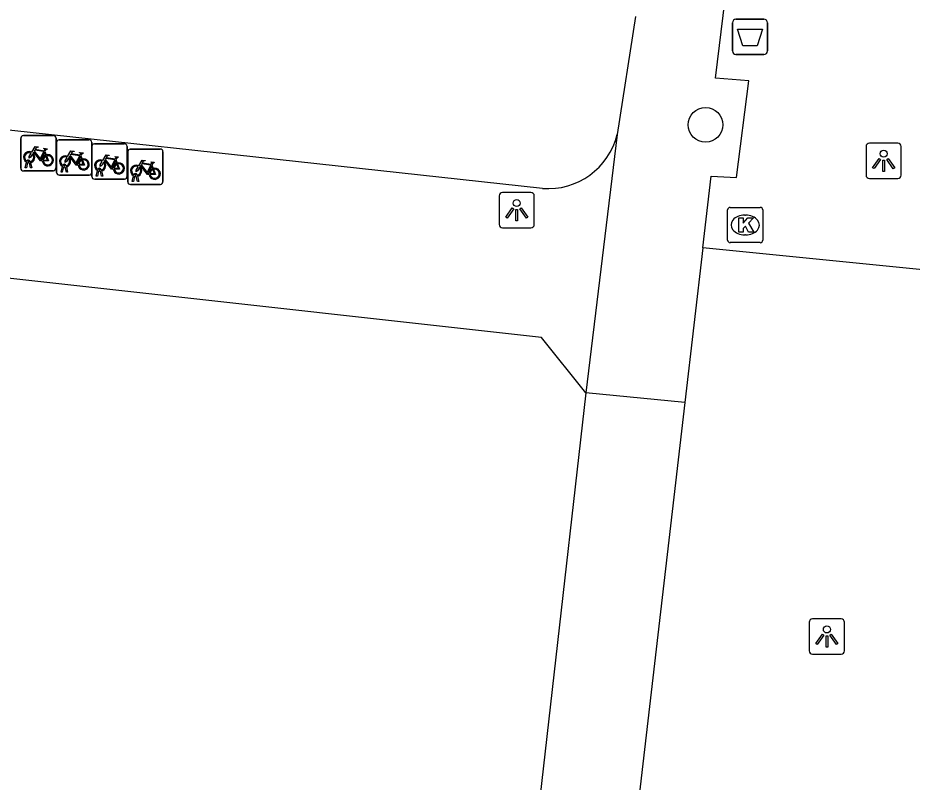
# Model space of a CAD drawing. Extents: x 162026 to 163499, y 387297 to 388169.
# Drawn here: x 162336.96 to 162362.29, y 387605.84 to 387627.49 of the extents above; entities that cross this region are included whole.
import ezdxf

# ---------------------------------------------------------------- set-up
doc = ezdxf.new("R2010")
doc.units = 0
for name, color, linetype in [('IMGEO_Afvalbak', 7, 'Continuous'), ('IMGEO_Boom', 7, 'Continuous'), ('IMGEO_Fietsenrek', 7, 'Continuous'), ('IMGEO_Kolk', 7, 'Continuous'), ('IMGEO_Lichtpunt', 7, 'Continuous'), ('IMGEO_Pand', 7, 'Continuous'), ('IMGEO_Voetpad_open', 7, 'Continuous')]:
    doc.layers.add(name, color=color, linetype=linetype)

msp = doc.modelspace()

# ---------------------------------------------------------------- linework, layer by layer
at = {"layer": 'IMGEO_Afvalbak'}
for p, q in [((162357.202, 387626.551), (162357.202, 387627.351)), ((162357.202, 387627.351), (162357.202, 387626.551)), ((162357.302, 387627.451), (162358.092, 387627.451)), ((162358.092, 387627.451), (162357.302, 387627.451)), ((162358.192, 387627.351), (162358.192, 387626.551)), ((162358.192, 387626.551), (162358.192, 387627.351)), ((162358.092, 387626.451), (162357.302, 387626.451)), ((162357.302, 387626.451), (162358.092, 387626.451))]:
    msp.add_line(p, q, dxfattribs=at)
msp.add_lwpolyline([(162357.345, 387627.165), (162358.049, 387627.165), (162357.9, 387626.695), (162357.494, 387626.695), (162357.345, 387627.165)], dxfattribs=at)
for centre, start, end in [((162357.302, 387627.351), 90, 180), ((162357.302, 387627.351), 90, 180), ((162358.092, 387627.351), 0, 90), ((162358.092, 387627.351), 360, 90), ((162357.302, 387626.551), 180, 270), ((162357.302, 387626.551), 180, 270), ((162358.092, 387626.551), 270, 0), ((162358.092, 387626.551), 270, 0)]:
    msp.add_arc(centre, 0.1, start, end, dxfattribs=at)
at = {"layer": 'IMGEO_Boom'}
msp.add_circle((162356.44, 387624.459), 0.489, dxfattribs=at)
at = {"layer": 'IMGEO_Fietsenrek'}
for p, q in [((162337.041, 387623.231), (162337.041, 387624.072)), ((162337.041, 387624.072), (162337.041, 387623.231)), ((162337.116, 387624.156), (162337.957, 387624.156)), ((162337.957, 387624.156), (162337.116, 387624.156)), ((162338.041, 387624.081), (162338.041, 387623.24)), ((162338.041, 387623.24), (162338.041, 387624.081)), ((162338.132, 387624.037), (162338.973, 387624.037)), ((162338.973, 387624.037), (162338.132, 387624.037)), ((162339.057, 387623.962), (162339.057, 387623.121)), ((162339.057, 387623.121), (162339.057, 387623.962)), ((162337.728, 387623.705), (162337.764, 387623.61)), ((162338.057, 387623.112), (162338.057, 387623.953)), ((162338.057, 387623.953), (162338.057, 387623.112)), ((162339.053, 387622.999), (162339.053, 387623.84)), ((162339.053, 387623.84), (162339.053, 387622.999)), ((162339.128, 387623.924), (162339.969, 387623.924)), ((162339.969, 387623.924), (162339.128, 387623.924)), ((162340.053, 387623.849), (162340.053, 387623.008)), ((162340.053, 387623.008), (162340.053, 387623.849)), ((162340.146, 387623.773), (162340.987, 387623.773)), ((162340.987, 387623.773), (162340.146, 387623.773)), ((162338.744, 387623.586), (162338.78, 387623.491)), ((162339.74, 387623.473), (162339.776, 387623.378)), ((162340.071, 387622.848), (162340.071, 387623.689)), ((162340.071, 387623.689), (162340.071, 387622.848)), ((162341.071, 387623.698), (162341.071, 387622.857)), ((162341.071, 387622.857), (162341.071, 387623.698)), ((162337.168, 387623.24), (162337.207, 387623.4)), ((162337.202, 387623.24), (162337.168, 387623.24)), ((162337.237, 387623.388), (162337.202, 387623.24)), ((162337.279, 387623.412), (162337.278, 387623.416)), ((162337.32, 387623.24), (162337.286, 387623.382)), ((162337.31, 387623.423), (162337.311, 387623.416)), ((162337.318, 387623.386), (162337.353, 387623.24)), ((162337.353, 387623.24), (162337.32, 387623.24)), ((162338.184, 387623.121), (162338.223, 387623.281)), ((162338.253, 387623.269), (162338.218, 387623.121)), ((162338.295, 387623.293), (162338.294, 387623.297)), ((162338.336, 387623.121), (162338.302, 387623.263)), ((162338.326, 387623.304), (162338.327, 387623.297)), ((162338.334, 387623.267), (162338.369, 387623.121)), ((162340.758, 387623.322), (162340.794, 387623.227)), ((162337.966, 387623.156), (162337.125, 387623.156)), ((162337.125, 387623.156), (162337.966, 387623.156)), ((162338.982, 387623.037), (162338.141, 387623.037)), ((162338.141, 387623.037), (162338.982, 387623.037)), ((162338.218, 387623.121), (162338.184, 387623.121)), ((162338.369, 387623.121), (162338.336, 387623.121)), ((162339.18, 387623.008), (162339.219, 387623.168)), ((162339.214, 387623.008), (162339.18, 387623.008)), ((162339.249, 387623.156), (162339.214, 387623.008)), ((162339.291, 387623.18), (162339.29, 387623.184)), ((162339.332, 387623.008), (162339.298, 387623.15)), ((162339.322, 387623.191), (162339.323, 387623.184)), ((162339.33, 387623.154), (162339.365, 387623.008)), ((162339.365, 387623.008), (162339.332, 387623.008)), ((162340.198, 387622.857), (162340.237, 387623.017)), ((162340.267, 387623.005), (162340.232, 387622.857)), ((162340.309, 387623.029), (162340.308, 387623.033)), ((162340.35, 387622.857), (162340.316, 387622.999)), ((162340.34, 387623.04), (162340.341, 387623.033)), ((162340.348, 387623.003), (162340.383, 387622.857)), ((162339.978, 387622.924), (162339.137, 387622.924)), ((162339.137, 387622.924), (162339.978, 387622.924)), ((162340.996, 387622.773), (162340.155, 387622.773)), ((162340.155, 387622.773), (162340.996, 387622.773)), ((162340.232, 387622.857), (162340.198, 387622.857)), ((162340.383, 387622.857), (162340.35, 387622.857))]:
    msp.add_line(p, q, dxfattribs=at)
for points in [[(162337.354, 387623.682), (162337.449, 387623.846), (162337.535, 387623.832), (162337.537, 387623.823), (162337.481, 387623.812), (162337.454, 387623.767), (162337.71, 387623.726)], [(162337.697, 387623.701), (162337.44, 387623.742), (162337.423, 387623.713), (162337.59, 387623.493), (162337.697, 387623.701)], [(162337.71, 387623.726), (162337.735, 387623.775), (162337.729, 387623.779), (162337.706, 387623.783), (162337.694, 387623.79), (162337.693, 387623.793), (162337.695, 387623.798), (162337.79, 387623.783), (162337.792, 387623.773), (162337.782, 387623.76), (162337.77, 387623.754), (162337.756, 387623.76), (162337.728, 387623.705)], [(162338.37, 387623.563), (162338.465, 387623.727), (162338.551, 387623.713), (162338.553, 387623.704), (162338.497, 387623.693), (162338.47, 387623.648), (162338.726, 387623.607)], [(162337.375, 387623.63), (162337.323, 387623.54), (162337.283, 387623.515), (162337.284, 387623.562), (162337.339, 387623.656)], [(162337.65, 387623.438), (162337.6, 387623.438), (162337.409, 387623.689), (162337.39, 387623.657)], [(162337.745, 387623.603), (162337.715, 387623.68), (162337.606, 387623.462), (162337.649, 387623.462)], [(162337.679, 387623.462), (162337.799, 387623.461), (162337.755, 387623.575)], [(162337.775, 387623.582), (162337.83, 387623.437), (162337.68, 387623.437)], [(162338.391, 387623.511), (162338.339, 387623.421), (162338.299, 387623.396), (162338.3, 387623.443), (162338.355, 387623.537)], [(162338.666, 387623.319), (162338.616, 387623.319), (162338.425, 387623.57), (162338.406, 387623.538)], [(162338.713, 387623.582), (162338.456, 387623.623), (162338.439, 387623.594), (162338.606, 387623.374), (162338.713, 387623.582)], [(162338.761, 387623.484), (162338.731, 387623.561), (162338.622, 387623.343), (162338.665, 387623.343)], [(162338.695, 387623.343), (162338.815, 387623.342), (162338.771, 387623.456)], [(162338.791, 387623.463), (162338.846, 387623.318), (162338.696, 387623.318)], [(162338.726, 387623.607), (162338.751, 387623.656), (162338.745, 387623.66), (162338.722, 387623.664), (162338.71, 387623.671), (162338.709, 387623.674), (162338.711, 387623.679), (162338.806, 387623.664), (162338.808, 387623.654), (162338.798, 387623.641), (162338.786, 387623.635), (162338.772, 387623.641), (162338.744, 387623.586)], [(162339.366, 387623.45), (162339.461, 387623.614), (162339.547, 387623.6), (162339.549, 387623.591), (162339.493, 387623.58), (162339.466, 387623.535), (162339.722, 387623.494)], [(162339.662, 387623.206), (162339.612, 387623.206), (162339.421, 387623.457), (162339.402, 387623.425)], [(162339.709, 387623.469), (162339.452, 387623.51), (162339.435, 387623.481), (162339.602, 387623.261), (162339.709, 387623.469)], [(162339.722, 387623.494), (162339.747, 387623.543), (162339.741, 387623.547), (162339.718, 387623.551), (162339.706, 387623.558), (162339.705, 387623.561), (162339.707, 387623.566), (162339.802, 387623.551), (162339.804, 387623.541), (162339.794, 387623.528), (162339.782, 387623.522), (162339.768, 387623.528), (162339.74, 387623.473)], [(162340.384, 387623.299), (162340.479, 387623.463), (162340.565, 387623.449), (162340.567, 387623.44), (162340.511, 387623.429), (162340.484, 387623.384), (162340.74, 387623.343)], [(162339.387, 387623.398), (162339.335, 387623.308), (162339.295, 387623.283), (162339.296, 387623.33), (162339.351, 387623.424)], [(162339.757, 387623.371), (162339.727, 387623.448), (162339.618, 387623.23), (162339.661, 387623.23)], [(162339.691, 387623.23), (162339.811, 387623.229), (162339.767, 387623.343)], [(162339.787, 387623.35), (162339.842, 387623.205), (162339.692, 387623.205)], [(162340.405, 387623.247), (162340.353, 387623.157), (162340.313, 387623.132), (162340.314, 387623.179), (162340.369, 387623.273)], [(162340.68, 387623.055), (162340.63, 387623.055), (162340.439, 387623.306), (162340.42, 387623.274)], [(162340.727, 387623.318), (162340.47, 387623.359), (162340.453, 387623.33), (162340.62, 387623.11), (162340.727, 387623.318)], [(162340.775, 387623.22), (162340.745, 387623.297), (162340.636, 387623.079), (162340.679, 387623.079)], [(162340.805, 387623.199), (162340.86, 387623.054), (162340.71, 387623.054)], [(162340.74, 387623.343), (162340.765, 387623.392), (162340.759, 387623.396), (162340.736, 387623.4), (162340.724, 387623.407), (162340.723, 387623.41), (162340.725, 387623.415), (162340.82, 387623.4), (162340.822, 387623.39), (162340.812, 387623.377), (162340.8, 387623.371), (162340.786, 387623.377), (162340.758, 387623.322)], [(162340.709, 387623.079), (162340.829, 387623.078), (162340.785, 387623.192)]]:
    msp.add_lwpolyline(points, dxfattribs=at)
for centre, radius, start, end in [((162337.119, 387624.078), 0.0779, 92.4484, 184.2845), ((162337.119, 387624.078), 0.0779, 92.4484, 184.2845), ((162337.963, 387624.078), 0.0779, 2.4484, 94.2845), ((162337.963, 387624.078), 0.0779, 2.4484, 94.2845), ((162338.135, 387623.959), 0.0779, 92.4484, 184.2845), ((162338.135, 387623.959), 0.0779, 92.4484, 184.2845), ((162338.979, 387623.959), 0.0779, 2.4484, 94.2845), ((162338.979, 387623.959), 0.0779, 2.4484, 94.2845), ((162339.131, 387623.846), 0.0779, 92.4484, 184.2845), ((162339.131, 387623.846), 0.0779, 92.4484, 184.2845), ((162339.975, 387623.846), 0.0779, 2.4484, 94.2845), ((162339.975, 387623.846), 0.0779, 2.4484, 94.2845), ((162340.149, 387623.695), 0.0779, 92.4484, 184.2845), ((162340.149, 387623.695), 0.0779, 92.4484, 184.2845), ((162340.993, 387623.695), 0.0779, 2.4484, 94.2845), ((162340.993, 387623.695), 0.0779, 2.4484, 94.2845), ((162337.281, 387623.541), 0.159, 62.6766, 242.1369), ((162337.281, 387623.541), 0.129, 63.3192, 238.903), ((162337.261, 387623.412), 0.0499, 12.8025, 158.6934), ((162337.281, 387623.541), 0.129, 283.6043, 43.4302), ((162337.281, 387623.541), 0.159, 283.5766, 46.6042), ((162337.808, 387623.457), 0.159, 113.3408, 178.3217), ((162337.808, 387623.457), 0.159, 187.0065, 105.7708), ((162337.808, 387623.457), 0.129, 113.923, 177.9556), ((162337.808, 387623.457), 0.129, 188.6715, 104.5883), ((162338.297, 387623.422), 0.159, 62.6766, 242.1369), ((162338.297, 387623.422), 0.129, 63.3192, 238.903), ((162338.297, 387623.422), 0.129, 283.6043, 43.4302), ((162338.297, 387623.422), 0.159, 283.5766, 46.6042), ((162338.824, 387623.338), 0.159, 113.3408, 178.3217), ((162338.824, 387623.338), 0.159, 187.0065, 105.7708), ((162338.824, 387623.338), 0.129, 113.923, 177.9556), ((162338.824, 387623.338), 0.129, 188.6715, 104.5883), ((162339.293, 387623.309), 0.159, 62.6766, 242.1369), ((162337.119, 387623.234), 0.0779, 182.4484, 274.2845), ((162337.119, 387623.234), 0.0779, 182.4484, 274.2845), ((162337.281, 387623.541), 0.159, 253.9967, 271.7867), ((162337.261, 387623.412), 0.0174, 12.8025, 163.4502), ((162337.281, 387623.541), 0.129, 253.415, 269.0204), ((162337.963, 387623.234), 0.0779, 272.4484, 4.2845), ((162337.963, 387623.234), 0.0779, 272.4484, 4.2845), ((162338.277, 387623.293), 0.0499, 12.8025, 158.6934), ((162338.297, 387623.422), 0.159, 253.9967, 271.7867), ((162338.277, 387623.293), 0.0174, 12.8025, 163.4502), ((162338.297, 387623.422), 0.129, 253.415, 269.0204), ((162339.293, 387623.309), 0.129, 63.3192, 238.903), ((162339.273, 387623.18), 0.0499, 12.8025, 158.6934), ((162339.273, 387623.18), 0.0174, 12.8025, 163.4502), ((162339.293, 387623.309), 0.129, 283.6043, 43.4302), ((162339.293, 387623.309), 0.159, 283.5766, 46.6042), ((162339.82, 387623.225), 0.159, 113.3408, 178.3217), ((162339.82, 387623.225), 0.159, 187.0065, 105.7708), ((162339.82, 387623.225), 0.129, 113.923, 177.9556), ((162339.82, 387623.225), 0.129, 188.6715, 104.5883), ((162340.311, 387623.158), 0.159, 62.6766, 242.1369), ((162340.311, 387623.158), 0.129, 63.3192, 238.903), ((162340.311, 387623.158), 0.129, 283.6043, 43.4302), ((162340.311, 387623.158), 0.159, 283.5766, 46.6042), ((162340.838, 387623.074), 0.159, 113.3408, 178.3217), ((162340.838, 387623.074), 0.159, 187.0065, 105.7708), ((162340.838, 387623.074), 0.129, 188.6715, 104.5883), ((162338.135, 387623.115), 0.0779, 182.4484, 274.2845), ((162338.135, 387623.115), 0.0779, 182.4484, 274.2845), ((162338.979, 387623.115), 0.0779, 272.4484, 4.2845), ((162338.979, 387623.115), 0.0779, 272.4484, 4.2845), ((162339.131, 387623.002), 0.0779, 182.4484, 274.2845), ((162339.131, 387623.002), 0.0779, 182.4484, 274.2845), ((162339.293, 387623.309), 0.159, 253.9967, 271.7867), ((162339.293, 387623.309), 0.129, 253.415, 269.0204), ((162339.975, 387623.002), 0.0779, 272.4484, 4.2845), ((162339.975, 387623.002), 0.0779, 272.4484, 4.2845), ((162340.291, 387623.029), 0.0499, 12.8025, 158.6934), ((162340.311, 387623.158), 0.159, 253.9967, 271.7867), ((162340.291, 387623.029), 0.0174, 12.8025, 163.4502), ((162340.311, 387623.158), 0.129, 253.415, 269.0204), ((162340.838, 387623.074), 0.129, 113.923, 177.9556), ((162340.149, 387622.851), 0.0779, 182.4484, 274.2845), ((162340.149, 387622.851), 0.0779, 182.4484, 274.2845), ((162340.993, 387622.851), 0.0779, 272.4484, 4.2845), ((162340.993, 387622.851), 0.0779, 272.4484, 4.2845)]:
    msp.add_arc(centre, radius, start, end, dxfattribs=at)
at = {"layer": 'IMGEO_Kolk'}
for p, q in [((162357.063, 387621.196), (162357.063, 387622.048)), ((162357.138, 387622.122), (162357.99, 387622.122)), ((162358.064, 387622.048), (162358.064, 387621.196)), ((162357.551, 387621.902), (162357.576, 387621.902)), ((162357.574, 387621.342), (162357.549, 387621.342)), ((162357.99, 387621.122), (162357.138, 387621.122))]:
    msp.add_line(p, q, dxfattribs=at)
for points in [[(162357.063, 387621.196), (162357.063, 387622.048)], [(162357.138, 387622.122), (162357.99, 387622.122)], [(162358.064, 387622.048), (162358.064, 387621.196)], [(162357.384, 387621.822), (162357.507, 387621.822), (162357.507, 387621.671), (162357.637, 387621.822), (162357.801, 387621.822), (162357.655, 387621.671), (162357.808, 387621.422), (162357.656, 387621.422), (162357.571, 387621.586), (162357.507, 387621.519), (162357.507, 387621.422), (162357.384, 387621.422), (162357.384, 387621.822)], [(162357.99, 387621.122), (162357.138, 387621.122)]]:
    msp.add_lwpolyline(points, dxfattribs=at)
for centre, start, end in [((162357.14, 387622.046), 91.552, 178.448), ((162357.14, 387622.046), 91.552, 178.448), ((162357.988, 387622.046), 1.552, 88.448), ((162357.988, 387622.046), 1.552, 88.448), ((162357.14, 387621.198), 181.552, 268.448), ((162357.14, 387621.198), 181.552, 268.448), ((162357.988, 387621.198), 271.552, 358.448), ((162357.988, 387621.198), 271.552, 358.448)]:
    msp.add_arc(centre, 0.0765, start, end, dxfattribs=at)
for centre, major_axis, ratio, start_param, end_param in [((162357.55, 387621.622), (-0.387, 0.002), 0.722429, 4.712389, 7.853982), ((162357.575, 387621.622), (-0.39, 0.002), 0.717154, 1.570796, 4.712389)]:
    msp.add_ellipse(centre, major_axis=major_axis, ratio=ratio, start_param=start_param, end_param=end_param, dxfattribs=at)
at = {"layer": 'IMGEO_Lichtpunt'}
for p, q in [((162360.987, 387623.844), (162360.987, 387623.037)), ((162360.987, 387623.844), (162360.987, 387623.037)), ((162361.889, 387623.939), (162361.081, 387623.939)), ((162361.889, 387623.939), (162361.081, 387623.939)), ((162361.983, 387623.037), (162361.983, 387623.844)), ((162361.983, 387623.037), (162361.983, 387623.844)), ((162361.081, 387622.943), (162361.889, 387622.943)), ((162361.081, 387622.943), (162361.889, 387622.943)), ((162350.593, 387622.445), (162350.593, 387621.638)), ((162350.593, 387622.445), (162350.593, 387621.638)), ((162351.495, 387622.54), (162350.687, 387622.54)), ((162351.495, 387622.54), (162350.687, 387622.54)), ((162351.589, 387621.638), (162351.589, 387622.445)), ((162351.589, 387621.638), (162351.589, 387622.445)), ((162350.687, 387621.544), (162351.495, 387621.544)), ((162350.687, 387621.544), (162351.495, 387621.544)), ((162359.378, 387610.368), (162359.378, 387609.561)), ((162359.378, 387610.368), (162359.378, 387609.561)), ((162360.28, 387610.463), (162359.472, 387610.463)), ((162360.28, 387610.463), (162359.472, 387610.463)), ((162360.374, 387609.561), (162360.374, 387610.368)), ((162360.374, 387609.561), (162360.374, 387610.368)), ((162359.472, 387609.467), (162360.28, 387609.467)), ((162359.472, 387609.467), (162360.28, 387609.467))]:
    msp.add_line(p, q, dxfattribs=at)
for points in [[(162361.361, 387623.508), (162361.4, 387623.48), (162361.212, 387623.218), (162361.174, 387623.245), (162361.361, 387623.508)], [(162361.463, 387623.46), (162361.51, 387623.46), (162361.51, 387623.138), (162361.463, 387623.138), (162361.463, 387623.46)], [(162361.573, 387623.48), (162361.611, 387623.507), (162361.798, 387623.245), (162361.759, 387623.217), (162361.573, 387623.48)], [(162350.967, 387622.109), (162351.006, 387622.081), (162350.818, 387621.819), (162350.78, 387621.846), (162350.967, 387622.109)], [(162351.069, 387622.061), (162351.116, 387622.061), (162351.116, 387621.739), (162351.069, 387621.739), (162351.069, 387622.061)], [(162351.179, 387622.081), (162351.217, 387622.108), (162351.404, 387621.846), (162351.365, 387621.818), (162351.179, 387622.081)], [(162359.752, 387610.032), (162359.791, 387610.004), (162359.603, 387609.742), (162359.565, 387609.769), (162359.752, 387610.032)], [(162359.964, 387610.004), (162360.002, 387610.031), (162360.189, 387609.769), (162360.15, 387609.741), (162359.964, 387610.004)], [(162359.854, 387609.984), (162359.901, 387609.984), (162359.901, 387609.662), (162359.854, 387609.662), (162359.854, 387609.984)]]:
    msp.add_lwpolyline(points, dxfattribs=at)
for centre in [(162361.486, 387623.642), (162351.092, 387622.243), (162359.877, 387610.166)]:
    msp.add_circle(centre, 0.0994, dxfattribs=at)
for centre, start, end in [((162361.081, 387623.844), 90, 180), ((162361.081, 387623.844), 90, 180), ((162361.889, 387623.844), 0, 90), ((162361.889, 387623.844), 0, 90), ((162361.081, 387623.037), 180, 270), ((162361.081, 387623.037), 180, 270), ((162361.889, 387623.037), 270, 0), ((162361.889, 387623.037), 270, 360), ((162350.687, 387622.445), 90, 180), ((162350.687, 387622.445), 90, 180), ((162351.495, 387622.445), 0, 90), ((162351.495, 387622.445), 0, 90), ((162350.687, 387621.638), 180, 270), ((162350.687, 387621.638), 180, 270), ((162351.495, 387621.638), 270, 0), ((162351.495, 387621.638), 270, 360), ((162359.472, 387610.368), 90, 180), ((162359.472, 387610.368), 90, 180), ((162360.28, 387610.368), 0, 90), ((162360.28, 387610.368), 0, 90), ((162359.472, 387609.561), 180, 270), ((162359.472, 387609.561), 180, 270), ((162360.28, 387609.561), 270, 0), ((162360.28, 387609.561), 270, 360)]:
    msp.add_arc(centre, 0.0946, start, end, dxfattribs=at)
at = {"layer": 'IMGEO_Pand'}
for points in [[(162353.049, 387616.866), (162351.794, 387618.431), (162301.256, 387624.052), (162301.36, 387624.979), (162284.468, 387626.843)], [(162353.049, 387616.866), (162349.238, 387583.259), (162351.943, 387582.961)]]:
    msp.add_lwpolyline(points, dxfattribs=at)
at = {"layer": 'IMGEO_Voetpad_open'}
for points in [[(162356.362, 387620.977), (162356.598, 387623.009), (162357.316, 387622.969), (162357.664, 387625.703), (162356.721, 387625.782), (162358.259, 387638.371), (162359.191, 387638.311), (162359.752, 387642.699)], [(162351.822, 387622.658), (162287.54, 387629.691), (162286.84, 387629.786)], [(162354.457, 387627.527), (162353.939, 387624.19)], [(162353.939, 387624.19), (162353.049, 387616.866)], [(162356.362, 387620.977), (162355.852, 387616.592)], [(162365.431, 387620.069), (162356.362, 387620.977)], [(162355.852, 387616.592), (162353.049, 387616.866)], [(162355.852, 387616.592), (162351.943, 387582.961)]]:
    msp.add_lwpolyline(points, dxfattribs=at)
msp.add_arc((162351.979, 387624.67), 2.018, 265.5354, 346.2486, dxfattribs=at)

doc.saveas('drawing.dxf')
